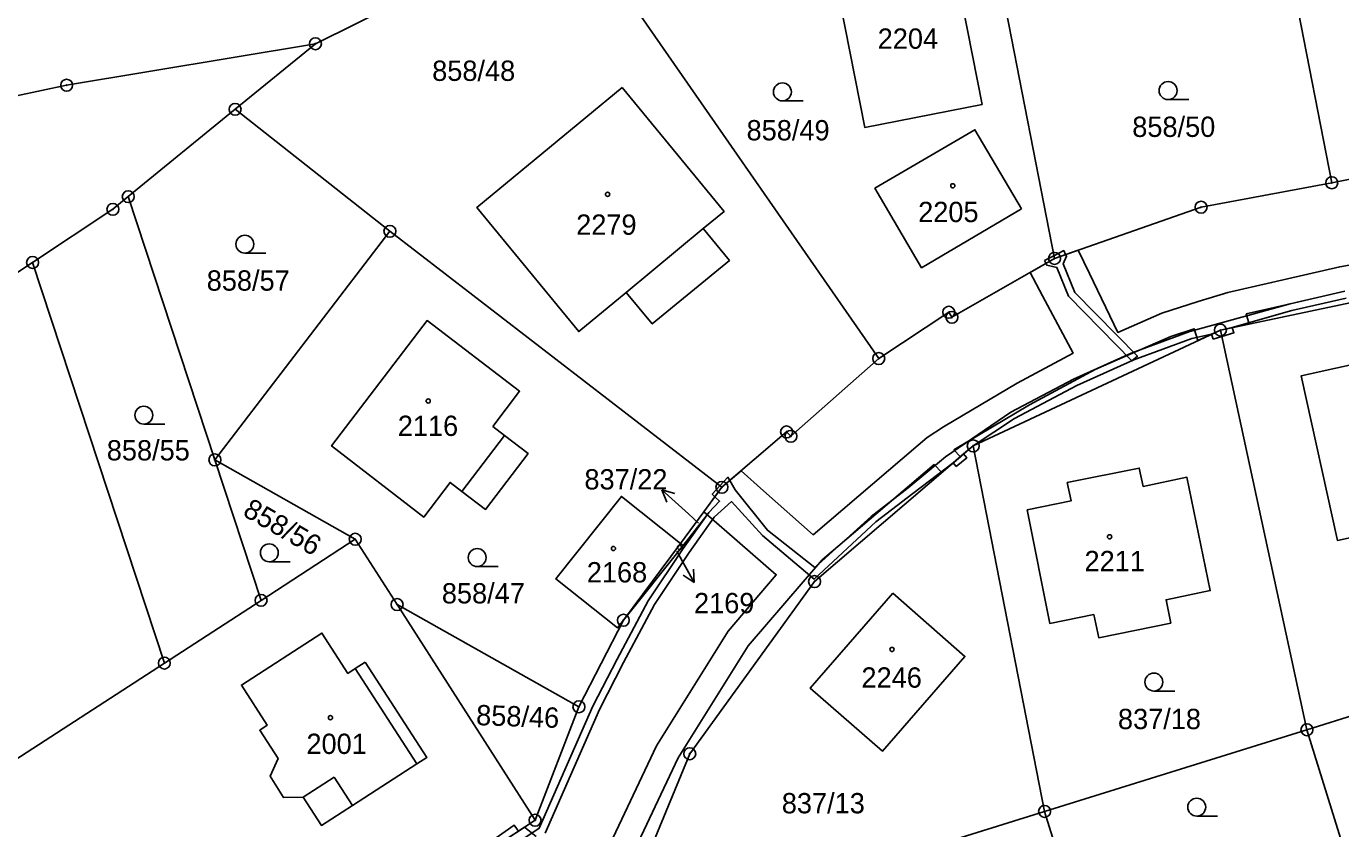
# Model space of a CAD drawing. Extents: x -680203 to -673936, y -1102717 to -1093650.
# Drawn here: x -679233.9 to -679123.8, y -1097465.9 to -1097398.7 of the extents above; entities that cross this region are included whole.
import ezdxf

# ---------------------------------------------------------------- set-up
doc = ezdxf.new("R2010")
doc.units = 0
for name, color, linetype in [('SOxx02xx_Koleje_param další_Popis10', 7, 'Continuous'), ('SOxx02xx_Staničení_Popis10', 7, 'Continuous'), ('SOxxxxxx_Koleje_hlavní_body_Popis10', 7, 'Continuous'), ('SOxxxxxx_Koleje_LN_parametry_Popis10', 7, 'Continuous'), ('SOxxxxxx_Koleje_param další_Popis10', 7, 'Continuous'), ('SOxxxxxx_Osa_bod_P', 7, 'Continuous'), ('SOxxxxxx_Staničení_Popis10', 7, 'Continuous'), ('x_prac', 7, 'Continuous')]:
    doc.layers.add(name, color=color, linetype=linetype)

msp = doc.modelspace()

# ---------------------------------------------------------------- linework, layer by layer
at = {"layer": 'SOxx02xx_Koleje_param další_Popis10'}
for centre, radius in [((-679209.7, -1097400.19), 0.5), ((-679209.7, -1097400.19), 0.0303), ((-679230.53, -1097403.66), 0.5), ((-679230.53, -1097403.66), 0.0303), ((-679216.42, -1097405.68), 0.5), ((-679216.42, -1097405.68), 0.0303), ((-679124.58, -1097411.83), 0.5), ((-679124.58, -1097411.83), 0.0303), ((-679225.37, -1097412.99), 0.5), ((-679225.37, -1097412.99), 0.0303), ((-679226.66, -1097414.05), 0.5), ((-679226.66, -1097414.05), 0.0303), ((-679135.53, -1097413.87), 0.5), ((-679135.53, -1097413.87), 0.0303), ((-679203.46, -1097415.89), 0.5), ((-679203.46, -1097415.89), 0.0303), ((-679233.38, -1097418.5), 0.5), ((-679233.38, -1097418.5), 0.0303), ((-679147.8, -1097418.16), 0.5), ((-679147.8, -1097418.16), 0.0303), ((-679156.66, -1097422.67), 0.5), ((-679156.39, -1097423.09), 0.5), ((-679156.66, -1097422.67), 0.0303), ((-679156.39, -1097423.09), 0.0303), ((-679133.91, -1097424.16), 0.5), ((-679133.91, -1097424.16), 0.0303), ((-679162.52, -1097426.54), 0.5), ((-679162.52, -1097426.54), 0.0303), ((-679170.24, -1097432.68), 0.5), ((-679169.88, -1097433.05), 0.5), ((-679170.24, -1097432.68), 0.0303), ((-679169.88, -1097433.05), 0.0303), ((-679154.61, -1097433.85), 0.5), ((-679154.61, -1097433.85), 0.0303), ((-679218.12, -1097435.02), 0.5), ((-679218.12, -1097435.02), 0.0303), ((-679175.66, -1097437.32), 0.5), ((-679175.66, -1097437.32), 0.0303), ((-679206.36, -1097441.67), 0.5), ((-679206.36, -1097441.67), 0.0303), ((-679167.9, -1097445.21), 0.5), ((-679167.9, -1097445.21), 0.0303), ((-679214.25, -1097446.78), 0.5), ((-679214.25, -1097446.78), 0.0303), ((-679202.86, -1097447.13), 0.5), ((-679202.86, -1097447.13), 0.0303), ((-679183.91, -1097448.45), 0.5), ((-679183.91, -1097448.45), 0.0303), ((-679222.35, -1097452.03), 0.5), ((-679222.35, -1097452.03), 0.0303), ((-679187.63, -1097455.69), 0.5), ((-679187.63, -1097455.69), 0.0303), ((-679126.66, -1097457.61), 0.5), ((-679126.66, -1097457.61), 0.0303), ((-679178.35, -1097459.62), 0.5), ((-679178.35, -1097459.62), 0.0303), ((-679191.3, -1097465.19), 0.5), ((-679148.63, -1097464.45), 0.5), ((-679148.63, -1097464.45), 0.0303), ((-679191.3, -1097465.19), 0.0303)]:
    msp.add_circle(centre, radius, dxfattribs=at)
at = {"layer": 'SOxx02xx_Staničení_Popis10'}
for p, q in [((-679178.46, -1097439.54), (-679180.69, -1097437.53)), ((-679180.69, -1097437.53), (-679179.61, -1097437.83)), ((-679180.69, -1097437.53), (-679180.28, -1097438.57)), ((-679177.61, -1097440.31), (-679178.46, -1097439.54)), ((-679179.44, -1097442.67), (-679177.98, -1097445.29)), ((-679177.98, -1097445.29), (-679178.91, -1097444.66)), ((-679177.98, -1097445.29), (-679178.03, -1097444.18))]:
    msp.add_line(p, q, dxfattribs=at)
at = {"layer": 'SOxxxxxx_Koleje_hlavní_body_Popis10'}
for p, q in [((-679170.59, -1097404.97), (-679168.84, -1097404.97)), ((-679138.29, -1097404.86), (-679136.54, -1097404.86)), ((-679215.61, -1097417.72), (-679213.86, -1097417.72)), ((-679224.07, -1097432.03), (-679222.32, -1097432.03)), ((-679213.56, -1097443.55), (-679211.81, -1097443.55)), ((-679196.15, -1097443.95), (-679194.4, -1097443.95)), ((-679139.48, -1097454.37), (-679137.73, -1097454.37)), ((-679135.89, -1097464.84), (-679134.14, -1097464.84))]:
    msp.add_line(p, q, dxfattribs=at)
for centre in [(-679170.59, -1097404.22), (-679138.29, -1097404.11), (-679215.61, -1097416.97), (-679224.07, -1097431.28), (-679213.56, -1097442.8), (-679196.15, -1097443.2), (-679139.48, -1097453.62), (-679135.89, -1097464.09)]:
    msp.add_circle(centre, 0.75, dxfattribs=at)
at = {"layer": 'SOxxxxxx_Koleje_LN_parametry_Popis10'}
for points in [[(-679113.61, -1097417.03), (-679123.91, -1097418.85), (-679129.62, -1097420.18), (-679133.28, -1097421.02), (-679135.78, -1097421.76), (-679138.81, -1097422.75), (-679142.49, -1097424.36), (-679144.88, -1097419.43), (-679145.83, -1097417.47), (-679147.8, -1097418.16), (-679149.84, -1097419.33), (-679148.8, -1097421.28), (-679146.24, -1097426.09), (-679150.93, -1097428.6), (-679157.09, -1097432.27), (-679158.46, -1097433.15), (-679159.21, -1097433.8), (-679168, -1097441.29), (-679172.17, -1097437.6), (-679174.05, -1097435.94), (-679175.66, -1097437.32)], [(-679123.49, -1097420.9), (-679128.06, -1097421.95), (-679136.47, -1097424.27), (-679141.38, -1097426.08), (-679146.2, -1097428.27), (-679151.46, -1097431.04), (-679156.94, -1097434.78), (-679160.06, -1097437.37), (-679163.15, -1097439.75), (-679167.86, -1097444.03), (-679171.85, -1097440.91), (-679174.54, -1097437.52), (-679174.99, -1097436.75), (-679175.66, -1097437.32), (-679176.24, -1097438.11), (-679175.85, -1097438.49), (-679176.76, -1097439.44), (-679178.91, -1097442.44), (-679181.83, -1097446.82), (-679184.43, -1097451.7), (-679186.46, -1097455.65), (-679190.95, -1097465.86), (-679192.76, -1097467.05)], [(-679190.47, -1097466.26), (-679185.92, -1097455.91), (-679183.89, -1097451.98), (-679181.31, -1097447.12), (-679178.41, -1097442.78), (-679176.3, -1097439.82), (-679174.86, -1097438.52), (-679172.27, -1097441.35), (-679167.93, -1097445.02), (-679162.76, -1097440.21), (-679159.68, -1097437.84), (-679156.28, -1097435.28), (-679155.41, -1097434.53), (-679154.61, -1097433.85), (-679151.16, -1097431.56), (-679145.94, -1097428.81), (-679141.16, -1097426.64), (-679136.29, -1097424.85), (-679134.65, -1097424.51), (-679133.91, -1097424.16), (-679132.93, -1097423.95), (-679127.92, -1097422.53), (-679123.37, -1097421.48)], [(-679183.39, -1097468.58), (-679179.31, -1097459.96), (-679173.45, -1097450.6), (-679168.86, -1097445.23), (-679167.27, -1097443.4), (-679157.89, -1097435.41), (-679157.23, -1097436.09), (-679155.68, -1097434.76), (-679156.23, -1097434.19), (-679149.91, -1097430.42), (-679144.4, -1097427.46), (-679142.55, -1097426.66), (-679138.07, -1097424.69), (-679136.11, -1097424.05), (-679135.79, -1097425.04), (-679133.91, -1097424.16), (-679131.51, -1097423.66), (-679131.75, -1097422.8), (-679129.16, -1097422.2), (-679123.49, -1097420.89)], [(-679175.66, -1097437.32), (-679177.17, -1097439.36), (-679175.23, -1097441.05), (-679171.1, -1097444.64), (-679175.13, -1097449.36), (-679181.13, -1097458.96), (-679185.27, -1097467.7)], [(-679191.22, -1097466.54), (-679192.19, -1097465.77), (-679193.98, -1097466.95)]]:
    msp.add_lwpolyline(points, dxfattribs=at)
for points in [[(-679148.64, -1097418.33), (-679148.52, -1097418.57), (-679148.45, -1097418.72), (-679147.6, -1097418.91), (-679146.64, -1097421.32), (-679141.34, -1097426.72), (-679140.86, -1097426.35), (-679146.1, -1097421), (-679147.08, -1097418.61), (-679146.79, -1097417.98), (-679146.87, -1097417.83), (-679147.03, -1097417.51), (-679147.85, -1097417.93)], [(-679134.51, -1097424.92), (-679133.79, -1097424.7), (-679132.78, -1097424.38), (-679132.93, -1097423.95), (-679133.91, -1097424.16), (-679134.65, -1097424.51)], [(-679156.04, -1097435.57), (-679155.15, -1097434.84), (-679155.41, -1097434.53), (-679156.28, -1097435.28)], [(-679175.82, -1097437.2), (-679176.47, -1097437.89), (-679176.24, -1097438.11), (-679175.66, -1097437.32), (-679174.99, -1097436.75), (-679175.15, -1097436.48)], [(-679194.25, -1097467.13), (-679192.69, -1097466.1), (-679193.04, -1097465.61), (-679194.55, -1097466.66)]]:
    msp.add_lwpolyline(points, close=True, dxfattribs=at)
at = {"layer": 'SOxxxxxx_Koleje_param další_Popis10'}
for centre in [(-679156.32, -1097412.08), (-679185.23, -1097412.8), (-679200.25, -1097430.1), (-679143.19, -1097441.46), (-679184.74, -1097442.44), (-679179.2, -1097442.35), (-679161.41, -1097450.89), (-679208.44, -1097456.6)]:
    msp.add_circle(centre, 0.175, dxfattribs=at)
at = {"layer": 'SOxxxxxx_Staničení_Popis10'}
for p, q in [((-679183.67, -1097421), (-679177.22, -1097415.66)), ((-679197.43, -1097437.66), (-679193.86, -1097432.99)), ((-679201.21, -1097460.47), (-679206.37, -1097452.49)), ((-679210.73, -1097463.26), (-679208.13, -1097461.57)), ((-679208.13, -1097461.57), (-679206.6, -1097463.94))]:
    msp.add_line(p, q, dxfattribs=at)
at = {"layer": 'x_prac'}
for p, q in [((-679130.53, -1097381.41), (-679124.58, -1097411.83)), ((-679147.8, -1097418.16), (-679154.08, -1097386.05)), ((-679162.52, -1097426.54), (-679186.29, -1097392.31)), ((-679209.7, -1097400.19), (-679216.42, -1097405.68)), ((-679225.37, -1097412.99), (-679216.42, -1097405.68)), ((-679216.42, -1097405.68), (-679203.46, -1097415.89)), ((-679124.58, -1097411.83), (-679101.03, -1097407.23)), ((-679218.12, -1097435.02), (-679225.37, -1097412.99)), ((-679203.46, -1097415.89), (-679218.12, -1097435.02)), ((-679175.66, -1097437.32), (-679203.46, -1097415.89)), ((-679222.35, -1097452.03), (-679233.38, -1097418.5)), ((-679112.3, -1097419.62), (-679133.91, -1097424.16)), ((-679133.91, -1097424.16), (-679154.61, -1097433.85)), ((-679126.66, -1097457.61), (-679133.91, -1097424.16)), ((-679148.63, -1097464.45), (-679154.61, -1097433.85)), ((-679214.25, -1097446.78), (-679218.12, -1097435.02)), ((-679218.12, -1097435.02), (-679206.36, -1097441.67)), ((-679175.66, -1097437.32), (-679177.17, -1097439.36)), ((-679179.13, -1097442.01), (-679177.17, -1097439.36)), ((-679206.36, -1097441.67), (-679214.25, -1097446.78)), ((-679202.86, -1097447.13), (-679206.36, -1097441.67)), ((-679183.91, -1097448.45), (-679179.13, -1097442.01)), ((-679178.9, -1097442.19), (-679183.91, -1097448.45)), ((-679179.13, -1097442.01), (-679178.9, -1097442.19)), ((-679214.25, -1097446.78), (-679222.35, -1097452.03)), ((-679187.63, -1097455.69), (-679202.86, -1097447.13)), ((-679191.3, -1097465.19), (-679202.86, -1097447.13)), ((-679183.91, -1097448.45), (-679187.63, -1097455.69)), ((-679106.13, -1097451.22), (-679126.66, -1097457.61)), ((-679222.35, -1097452.03), (-679243.3, -1097465.6)), ((-679191.3, -1097465.19), (-679187.63, -1097455.69)), ((-679126.66, -1097457.61), (-679148.63, -1097464.45)), ((-679126.66, -1097457.61), (-679117.9, -1097485.78)), ((-679169.63, -1097470.98), (-679148.63, -1097464.45)), ((-679148.63, -1097464.45), (-679141.58, -1097487.07)), ((-679196.27, -1097468.46), (-679191.3, -1097465.19))]:
    msp.add_line(p, q, dxfattribs=at)
for points in [[(-679209.7, -1097400.19), (-679199.38, -1097395.06), (-679192.85, -1097389.86), (-679190.08, -1097386.91)], [(-679166.6, -1097392.46), (-679156.76, -1097390.54), (-679153.87, -1097405.27), (-679163.7, -1097407.19), (-679166.6, -1097392.46)], [(-679209.7, -1097400.19), (-679230.53, -1097403.66), (-679243.14, -1097406.33), (-679274.98, -1097412.97), (-679280.58, -1097413.84)], [(-679184.01, -1097403.84), (-679175.48, -1097414.22), (-679177.22, -1097415.66), (-679175.03, -1097418.32), (-679181.49, -1097423.64), (-679183.67, -1097421), (-679187.65, -1097424.29), (-679196.18, -1097413.89), (-679184.01, -1097403.84)], [(-679150.58, -1097414.02), (-679158.94, -1097418.94), (-679162.84, -1097412.29), (-679154.47, -1097407.39), (-679150.58, -1097414.02)], [(-679147.8, -1097418.16), (-679135.53, -1097413.87), (-679124.58, -1097411.83)], [(-679233.38, -1097418.5), (-679226.66, -1097414.05), (-679225.37, -1097412.99)], [(-679248.97, -1097445.22), (-679249.85, -1097442.06), (-679249.66, -1097429.27), (-679233.38, -1097418.5)], [(-679162.52, -1097426.54), (-679156.66, -1097422.67), (-679156.39, -1097423.09), (-679147.8, -1097418.16)], [(-679194.85, -1097432.23), (-679193.86, -1097432.99), (-679191.89, -1097434.49), (-679195.45, -1097439.17), (-679197.43, -1097437.66), (-679198.42, -1097436.91), (-679200.63, -1097439.81), (-679208.35, -1097433.85), (-679200.35, -1097423.36), (-679192.6, -1097429.28), (-679194.85, -1097432.23)], [(-679115.27, -1097425.37), (-679112.26, -1097439.18), (-679124.11, -1097441.77), (-679127.14, -1097427.98), (-679115.27, -1097425.37)], [(-679175.66, -1097437.32), (-679170.24, -1097432.68), (-679169.88, -1097433.05), (-679162.52, -1097426.54)], [(-679154.61, -1097433.85), (-679167.9, -1097445.21), (-679178.35, -1097459.62), (-679185.02, -1097475.77)], [(-679138.06, -1097448.68), (-679144.09, -1097449.91), (-679144.52, -1097447.97), (-679148.2, -1097448.71), (-679150.09, -1097439.21), (-679146.42, -1097438.46), (-679146.73, -1097436.93), (-679140.71, -1097435.71), (-679140.39, -1097437.24), (-679136.71, -1097436.48), (-679134.76, -1097445.97), (-679138.46, -1097446.73), (-679138.06, -1097448.68)], [(-679183.91, -1097448.45), (-679184.39, -1097449.07), (-679189.56, -1097444.98), (-679184.07, -1097438.08), (-679179.13, -1097442.01)], [(-679177.17, -1097439.36), (-679176.88, -1097439.61), (-679178.9, -1097442.19)], [(-679161.34, -1097446.19), (-679155.3, -1097451.47), (-679162.22, -1097459.41), (-679168.27, -1097454.12), (-679161.34, -1097446.19)], [(-679205.52, -1097451.95), (-679200.37, -1097459.94), (-679201.21, -1097460.47), (-679206.6, -1097463.94), (-679209.19, -1097465.62), (-679210.73, -1097463.26), (-679212.38, -1097463.27), (-679213.49, -1097461.49), (-679212.82, -1097460.03), (-679214.36, -1097457.65), (-679213.74, -1097457.24), (-679215.9, -1097453.88), (-679209.15, -1097449.52), (-679206.97, -1097452.89), (-679206.37, -1097452.49), (-679205.52, -1097451.95)]]:
    msp.add_lwpolyline(points, dxfattribs=at)

# ---------------------------------------------------------------- texts
at = {"layer": 'SOxxxxxx_Osa_bod_P'}
for s, p in [('2204', (-679162.61, -1097400.61)), ('858/48', (-679199.92, -1097403.3)), ('858/50', (-679141.29, -1097407.99)), ('858/49', (-679173.59, -1097408.28)), ('2205', (-679159.22, -1097415.12)), ('2279', (-679187.86, -1097416.18)), ('858/57', (-679218.8, -1097420.86)), ('2116', (-679202.8, -1097433.02)), ('858/55', (-679227.17, -1097435.07)), ('837/22', (-679187.17, -1097437.5)), ('2211', (-679145.29, -1097444.34)), ('2168', (-679186.97, -1097445.28)), ('858/47', (-679199.11, -1097447.04)), ('2169', (-679177.99, -1097447.86)), ('2246', (-679163.97, -1097454.09)), ('837/18', (-679142.49, -1097457.56)), ('2001', (-679210.45, -1097459.64)), ('837/13', (-679170.64, -1097464.61))]:
    msp.add_text(s, height=1.7, dxfattribs=at).set_placement(p)
for s, rotation, p in [('858/56', 330, (-679215.88, -1097439.63)), ('858/46', 358, (-679196.26, -1097457.22))]:
    msp.add_text(s, height=1.7, rotation=rotation, dxfattribs=at).set_placement(p)

doc.saveas('drawing.dxf')
